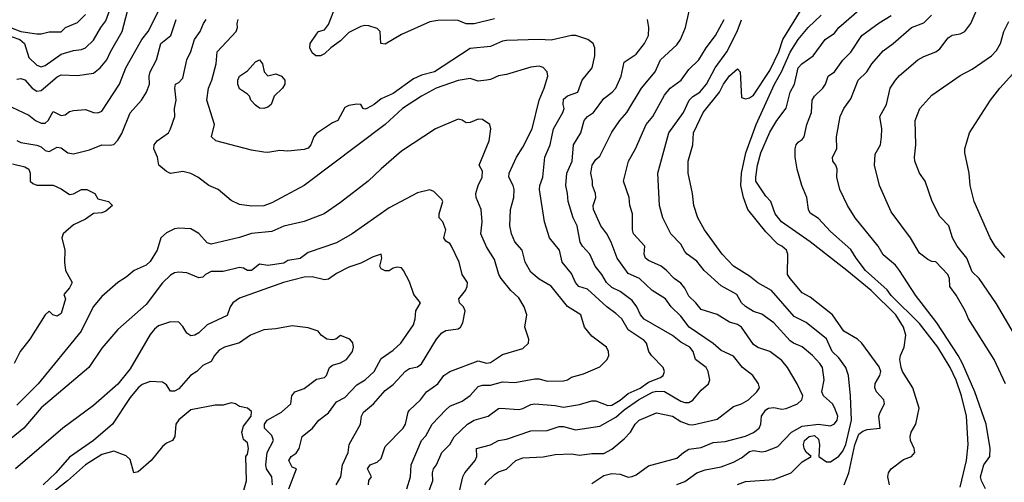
# Model space of a CAD drawing. Header units: metres. Extents: x -46681 to -43747, y -240911 to -237677.
# Tile 869 of 1056: x -44517 to -44396, y -238881 to -238824. Entities that reach past the tile are written whole.
import ezdxf

# ---------------------------------------------------------------- set-up
doc = ezdxf.new("R2010")
doc.units = ezdxf.units.M
doc.layers.add('CONTOUR_INDEX', color=1, linetype='Continuous')
doc.layers.add('CONTOUR_INTER', color=3, linetype='Continuous')

msp = doc.modelspace()

# ---------------------------------------------------------------- linework, layer by layer
at = {"layer": 'CONTOUR_INDEX'}
for points, elevation in [([(-44519.6, -238833.69), (-44516.1, -238835.37), (-44515.3, -238836.02), (-44514.6, -238836.36), (-44514.1, -238836.34), (-44513.72, -238836.02), (-44513.1, -238834.89), (-44512.1, -238835.38), (-44511.6, -238835.3), (-44511.1, -238834.91), (-44510.6, -238834.76), (-44509.1, -238834.65), (-44508.1, -238835.01), (-44507.6, -238835.05), (-44507.1, -238834.85), (-44504.91, -238831.52), (-44504.12, -238829.52), (-44502.13, -238826.02), (-44501.35, -238825.02), (-44499.61, -238821.52)], 115), ([(-44459.81, -238881.02), (-44459.6, -238880.68), (-44458.6, -238879.73), (-44458.1, -238879.42), (-44457.1, -238879.08), (-44455.96, -238878.02), (-44455.1, -238877.68), (-44452.6, -238877.55), (-44451.1, -238877.27), (-44449.1, -238877.18), (-44448.1, -238877.34), (-44446.6, -238877.15), (-44445.1, -238877.14), (-44444.1, -238876.59), (-44442.6, -238875.33), (-44441.81, -238874.52), (-44441.22, -238873.52), (-44440.75, -238873.02), (-44438.6, -238872.13), (-44436.62, -238872.52), (-44435.6, -238873.17), (-44434.6, -238873.57), (-44434.1, -238873.61), (-44431.1, -238872.89), (-44429.1, -238871.32), (-44428.1, -238870.99), (-44427.25, -238870.52), (-44426.19, -238869.52), (-44425.89, -238869.02), (-44426, -238868.52), (-44426.71, -238867.52), (-44427.98, -238866.52), (-44429.1, -238865.13), (-44430.6, -238864.41), (-44431.6, -238863.55), (-44434.58, -238861.52), (-44435.6, -238860.16), (-44436.8, -238859.02), (-44437.49, -238858.02), (-44439.15, -238857.02), (-44440.71, -238855.52), (-44442.1, -238854.92), (-44443.46, -238853.02), (-44444.2, -238851.02), (-44444.72, -238850.02), (-44445.45, -238849.02), (-44446.38, -238847.02), (-44446.41, -238846.52), (-44446.07, -238845.52), (-44446.12, -238845.02), (-44446.5, -238844.02), (-44446.49, -238843.52), (-44446.7, -238842.52), (-44446.55, -238841.52), (-44446.1, -238840.81), (-44445.6, -238840.41), (-44444.1, -238837.46), (-44443.11, -238836.02), (-44442.24, -238835.02), (-44440.43, -238832.02), (-44438.77, -238830.02), (-44438.1, -238828.52), (-44436.1, -238826.67), (-44435.64, -238826.02), (-44435.01, -238824.52), (-44434.55, -238822.52)], 120), ([(-44409.81, -238881.02), (-44410.03, -238880.02), (-44409.94, -238879.52), (-44409.61, -238879.02), (-44408.1, -238877.88), (-44407.1, -238877.49), (-44406.68, -238877.02), (-44406.77, -238876.52), (-44407.24, -238875.52), (-44407.27, -238875.02), (-44407.14, -238874.52), (-44406.59, -238873.52), (-44406.16, -238871.52), (-44406.93, -238869.02), (-44408.22, -238867.02), (-44408.37, -238866.52), (-44408.55, -238865.52), (-44408.48, -238865.02), (-44408.02, -238864.02), (-44407.82, -238862.52), (-44408.1, -238861.52), (-44409.06, -238860.02), (-44412.1, -238857.01), (-44415.1, -238854.53), (-44419.6, -238851), (-44423.14, -238848.52), (-44423.94, -238847.52), (-44424.49, -238846.02), (-44425.1, -238845.37), (-44426.31, -238843.52), (-44426.35, -238843.02), (-44426.12, -238841.52), (-44425.72, -238840.02), (-44424.6, -238837.46), (-44423.73, -238836.02), (-44422.6, -238834.5), (-44422.07, -238832.52), (-44421.57, -238831.52), (-44421.11, -238829.52), (-44420.63, -238829.02), (-44419.24, -238828.02), (-44417.76, -238826.02), (-44416.6, -238825.24), (-44416.08, -238824.52), (-44413.6, -238822.38)], 125), ([(-44395.6, -238852.95), (-44396.77, -238851.52), (-44397.39, -238850.52), (-44399.36, -238846.02), (-44399.87, -238844.02), (-44400, -238842.52), (-44400.52, -238840.02), (-44400.51, -238839.52), (-44399.95, -238837.52), (-44397.34, -238833.52), (-44396.22, -238832.02), (-44392.57, -238828.02)], 130), ([(-44478.14, -238881.02), (-44477.59, -238880.02), (-44477.35, -238878.52), (-44476.69, -238877.02), (-44476.55, -238876.02), (-44475.13, -238873.52), (-44475.04, -238872.52), (-44474.77, -238872.02), (-44473.55, -238871.02), (-44472.1, -238869.35), (-44471.1, -238868.6), (-44469.6, -238866.98), (-44469.1, -238866.65), (-44468.1, -238866.43), (-44467.6, -238866.08), (-44465.76, -238863.02), (-44465.1, -238862.23), (-44464.6, -238861.96), (-44463.1, -238861.73), (-44462.79, -238861.52), (-44462.51, -238861.02), (-44462.21, -238859.52), (-44462.44, -238859.02), (-44462.93, -238858.52), (-44462.99, -238858.02), (-44462.17, -238857.02), (-44461.97, -238856.52), (-44461.95, -238856.02), (-44462.6, -238855.01), (-44462.97, -238853.52), (-44463.9, -238851.52), (-44464.1, -238851.21), (-44464.6, -238850.92), (-44464.86, -238850.52), (-44464.6, -238849.5), (-44464.99, -238848.52), (-44465.42, -238848.02), (-44465.42, -238847.52), (-44464.96, -238846.02), (-44465.1, -238845.76), (-44466.1, -238844.8), (-44466.6, -238844.59), (-44468.1, -238844.95), (-44471.6, -238846.78), (-44476.17, -238850.02), (-44478.1, -238851.14), (-44481.6, -238852.3), (-44482.6, -238853.04), (-44484.1, -238853.29), (-44484.6, -238853.63), (-44486.6, -238853.92), (-44487.6, -238853.74), (-44488.6, -238854.52), (-44489.1, -238854.52), (-44489.6, -238854.25), (-44490.1, -238854.17), (-44492.1, -238854.68), (-44493.6, -238854.67), (-44494.27, -238855.02), (-44494.6, -238855.34), (-44495.1, -238855.44), (-44496.6, -238854.83), (-44497.6, -238854.73), (-44498.1, -238854.82), (-44498.6, -238855.1), (-44499.6, -238856.04), (-44501.6, -238858.75), (-44505.1, -238861.81), (-44507.1, -238864.14), (-44508.71, -238866.52), (-44514.6, -238871.49), (-44516.74, -238874.02), (-44520.1, -238876.74)], 115)]:
    msp.add_lwpolyline(points, dxfattribs=dict(at, elevation=elevation))
at = {"layer": 'CONTOUR_INTER'}
for points, elevation in [([(-44428.6, -238880.96), (-44427.6, -238880.61), (-44424.1, -238880.36), (-44421.98, -238879.52), (-44420.6, -238878.18), (-44419.51, -238877.52), (-44420.1, -238876.99), (-44420.35, -238876.52), (-44420.43, -238876.02), (-44420.3, -238875.52), (-44419.76, -238875.02), (-44419.1, -238874.91), (-44418.6, -238875.38), (-44418.47, -238876.02), (-44418.56, -238877.52), (-44417.6, -238878.17), (-44417.1, -238878.15), (-44416.1, -238877.46), (-44415.6, -238876.86), (-44415.22, -238876.02), (-44414.51, -238873.02), (-44414.62, -238870.02), (-44414.88, -238867.52), (-44415.22, -238866.52), (-44416.1, -238865.33), (-44416.91, -238864.52), (-44417.6, -238862.97), (-44420.1, -238860.95), (-44421.6, -238860.21), (-44424.38, -238857.02), (-44426.1, -238856.04), (-44427.1, -238855.22), (-44429.1, -238854), (-44430.5, -238852.52), (-44432.68, -238849.52), (-44433.48, -238848.02), (-44433.98, -238846.52), (-44434.16, -238845.02), (-44434.7, -238842.52), (-44434.69, -238841.02), (-44434.1, -238839.02), (-44434.02, -238837.52), (-44432.82, -238835.02), (-44430.82, -238832.52), (-44430.31, -238831.52), (-44429.6, -238830.49), (-44428.6, -238829.61), (-44428.28, -238830.02), (-44428.1, -238833.18), (-44427.6, -238833.34), (-44427.1, -238833.23), (-44426.6, -238832.87), (-44424.6, -238829.84), (-44423.47, -238827.52), (-44423.01, -238826.02), (-44419.01, -238819.52)], 123), ([(-44519.1, -238825.36), (-44517.21, -238826.02), (-44516.62, -238826.52), (-44516.1, -238828.24), (-44515.1, -238829.17), (-44514.6, -238829.37), (-44514.1, -238829.2), (-44512.1, -238827.82), (-44510.6, -238827.35), (-44509.6, -238827.25), (-44509.1, -238827.03), (-44508.1, -238826.11), (-44507.23, -238824.52), (-44506.6, -238823.7), (-44505.97, -238822.02)], 113), ([(-44458.6, -238823.47), (-44461.1, -238824.09), (-44462.1, -238824.09), (-44463.1, -238823.67), (-44463.6, -238823.6), (-44465.6, -238823.65), (-44466.6, -238823.83), (-44470.1, -238825.37), (-44472.1, -238826.57), (-44472.65, -238826.52), (-44472.71, -238825.02), (-44473.1, -238824.65), (-44474.1, -238824.3), (-44474.6, -238824.28), (-44475.1, -238824.39), (-44476.6, -238825.15), (-44477.6, -238826.19), (-44478.79, -238827.02), (-44479.6, -238827.78), (-44480.1, -238828.03), (-44480.67, -238828.02), (-44481.1, -238827.65), (-44481.41, -238827.02), (-44481.38, -238826.52), (-44480.6, -238825.33), (-44480.32, -238825.02), (-44479.6, -238824.82), (-44479.1, -238824.15), (-44478.06, -238821.52)], 119), ([(-44518.37, -238824.52), (-44517.1, -238825.02), (-44515.1, -238825.32), (-44514.6, -238825.31), (-44513.6, -238825.04), (-44512.1, -238825.05), (-44511.56, -238824.52), (-44510.1, -238823.89), (-44509.1, -238822.91)], 112), ([(-44517.6, -238830.92), (-44517.1, -238830.82), (-44516.6, -238831), (-44515.7, -238832.02), (-44515.1, -238832.37), (-44514.6, -238832.3), (-44512.6, -238830.61), (-44512.1, -238830.39), (-44510.1, -238830.44), (-44508.1, -238830.16), (-44507.29, -238829.52), (-44506.46, -238828.52), (-44506.02, -238827.52), (-44504.58, -238825.02), (-44503.92, -238822.52)], 114), ([(-44415.44, -238881.02), (-44414.86, -238879.52), (-44414.1, -238876.05), (-44413.6, -238874.76), (-44413.1, -238874.37), (-44412.6, -238874.19), (-44410.98, -238874.02), (-44411.13, -238872.52), (-44410.99, -238872.02), (-44410.44, -238871.02), (-44410.52, -238870.52), (-44411.43, -238869.52), (-44411.63, -238869.02), (-44411.6, -238868.49), (-44411, -238867.52), (-44410.91, -238867.02), (-44411.1, -238866.43), (-44413.24, -238863.52), (-44413.78, -238863.02), (-44415.47, -238862.02), (-44416.86, -238860.02), (-44419.6, -238857.83), (-44420.6, -238857.29), (-44422.09, -238855.52), (-44422.42, -238855.02), (-44422.39, -238852.52), (-44422.53, -238852.02), (-44423.11, -238851.52), (-44423.6, -238851.3), (-44425.1, -238849.77), (-44427.3, -238847.02), (-44427.87, -238845.52), (-44428.2, -238844.02), (-44428.11, -238842.52), (-44427.56, -238840.02), (-44426.27, -238836.52), (-44424.04, -238831.52), (-44423.16, -238830.02), (-44422.1, -238827.57), (-44421.11, -238826.02), (-44419.86, -238824.52), (-44418.25, -238823.02)], 124), ([(-44401.1, -238881.31), (-44400.3, -238878.02), (-44400.13, -238876.02), (-44400.32, -238872.52), (-44400.93, -238870.02), (-44401.6, -238868.08), (-44402.32, -238866.52), (-44403.86, -238864.02), (-44406.1, -238861.1), (-44409.6, -238857.61), (-44410.1, -238856.91), (-44412.77, -238854.52), (-44413.93, -238853.02), (-44414.6, -238851.93), (-44417.1, -238849.72), (-44418.6, -238848.12), (-44419.6, -238847.47), (-44419.81, -238847.02), (-44420.02, -238845.52), (-44420.67, -238844.02), (-44421.23, -238842.02), (-44421.49, -238840.52), (-44421.49, -238839.52), (-44421.35, -238839.02), (-44421.1, -238838.68), (-44420.6, -238838.35), (-44420.36, -238838.02), (-44420.04, -238836.52), (-44419.47, -238835.02), (-44419.39, -238833.52), (-44419.1, -238833.02), (-44418.04, -238832.02), (-44417.73, -238831.52), (-44417.4, -238830.52), (-44416.6, -238829.99), (-44415.6, -238828.58), (-44414.6, -238827.59), (-44413.26, -238825.52), (-44411.1, -238823.96), (-44409.6, -238823.05)], 126), ([(-44397.98, -238881.52), (-44398.48, -238880.52), (-44398.57, -238880.02), (-44398.17, -238878.52), (-44397.44, -238877.52), (-44397.4, -238876.52), (-44397.87, -238873.52), (-44399.29, -238869.52), (-44400.79, -238866.02), (-44401.33, -238865.02), (-44403.98, -238861.02), (-44406.6, -238857.57), (-44408.59, -238854.52), (-44409.1, -238853.89), (-44410.6, -238852.61), (-44411.24, -238851.52), (-44414.06, -238848.02), (-44415.03, -238846.52), (-44415.96, -238844.52), (-44416.33, -238843.02), (-44416.29, -238842.02), (-44416.44, -238841.52), (-44416.82, -238841.02), (-44416.85, -238840.52), (-44416.31, -238839.52), (-44416.35, -238838.02), (-44415.93, -238835.52), (-44415.45, -238834.52), (-44414.6, -238833.35), (-44413.7, -238831.02), (-44412.61, -238830.02), (-44412, -238829.02), (-44410.6, -238827.39), (-44409.36, -238826.52), (-44407.1, -238824.52), (-44405.6, -238823.93), (-44404.64, -238823.02)], 127), ([(-44395.51, -238868.52), (-44396.89, -238865.52), (-44400.05, -238860.52), (-44400.48, -238859.52), (-44401.6, -238857.58), (-44402.36, -238856.52), (-44402.42, -238855.52), (-44402.62, -238855.02), (-44404.1, -238853.48), (-44404.6, -238853.44), (-44405.1, -238853.17), (-44406.1, -238852.41), (-44407.23, -238850.52), (-44409.6, -238847.28), (-44411.06, -238844.02), (-44411.69, -238841.52), (-44411.6, -238840.16), (-44410.95, -238839.02), (-44410.8, -238838.02), (-44410.79, -238837.02), (-44411.01, -238835.52), (-44410.2, -238834.02), (-44409.75, -238832.02), (-44409.1, -238831.03), (-44408.6, -238830.46), (-44406.34, -238828.52), (-44405.6, -238828.09), (-44404.1, -238827.54), (-44403.6, -238827.16), (-44402.6, -238825.79), (-44402.1, -238825.48), (-44401.1, -238825.29), (-44400.51, -238825.02), (-44399.78, -238824.02), (-44399.11, -238822.52)], 128), ([(-44517.6, -238838.47), (-44517.1, -238838.71), (-44515.1, -238839.04), (-44514.6, -238839.27), (-44514.1, -238839.7), (-44513.6, -238839.83), (-44512.6, -238839.29), (-44512.1, -238839.38), (-44511.28, -238840.02), (-44510.6, -238840.14), (-44508.6, -238839.64), (-44507.1, -238839.01), (-44506.1, -238839.07), (-44505.6, -238838.97), (-44505.1, -238838.45), (-44504.6, -238837.6), (-44503.6, -238835.05), (-44502.17, -238833.52), (-44501.57, -238832.52), (-44501.19, -238831.52), (-44501.26, -238830.52), (-44501.13, -238830.02), (-44500.32, -238828.52), (-44499.79, -238826.52), (-44498.56, -238825.52), (-44497.89, -238823.52)], 116), ([(-44469.42, -238881.52), (-44468.97, -238880.02), (-44468.88, -238878.52), (-44467.61, -238875.52), (-44467.1, -238874.94), (-44466.31, -238873.52), (-44464.6, -238871.73), (-44464.1, -238871.29), (-44462.6, -238870.69), (-44461.6, -238869.98), (-44460.6, -238868.88), (-44460.1, -238868.68), (-44459.1, -238868.71), (-44457.6, -238868.27), (-44456.1, -238868.37), (-44453.6, -238867.93), (-44453.1, -238867.91), (-44452.1, -238868.22), (-44450.1, -238868.18), (-44449.6, -238868.05), (-44449.1, -238867.71), (-44447.6, -238867.3), (-44445.6, -238866.44), (-44444.67, -238865.52), (-44444.48, -238865.02), (-44444.54, -238864.52), (-44444.77, -238864.02), (-44446.6, -238862.65), (-44447.47, -238861.52), (-44447.92, -238860.02), (-44449.6, -238858.97), (-44451.6, -238856.48), (-44453.1, -238855.62), (-44454.1, -238854.76), (-44454.81, -238853.52), (-44455.17, -238852.02), (-44456.1, -238851.01), (-44456.5, -238850.02), (-44456.69, -238849.02), (-44456.64, -238847.02), (-44456.22, -238845.52), (-44456.17, -238844.52), (-44456.29, -238844.02), (-44456.85, -238843.02), (-44456.79, -238842.52), (-44455.88, -238840.52), (-44455.1, -238839.32), (-44453.95, -238837.02), (-44453.1, -238833.5), (-44452.47, -238832.02), (-44452.02, -238830.52), (-44452.11, -238830.02), (-44452.6, -238829.47), (-44453.1, -238829.29), (-44454.1, -238829.42), (-44457.1, -238830.35), (-44458.1, -238830.48), (-44459.1, -238830.94), (-44459.6, -238831.04), (-44460.6, -238831.15), (-44461.6, -238830.84), (-44463.1, -238831.08), (-44465.8, -238832.02), (-44467.6, -238833), (-44469.96, -238834.52), (-44472.1, -238836.49), (-44482.1, -238844.02), (-44486.1, -238846.17), (-44487.1, -238846.53), (-44488.6, -238846.6), (-44490.1, -238846.4), (-44491.1, -238845.88), (-44492.73, -238844.52), (-44493.88, -238844.02), (-44495.24, -238843.02), (-44496.1, -238842.56), (-44497.1, -238842.3), (-44498.6, -238842.56), (-44499.1, -238842.32), (-44500.06, -238841.52), (-44500.23, -238840.52), (-44500.66, -238839.52), (-44500.61, -238839.02), (-44500.25, -238838.52), (-44498.85, -238837.52), (-44498.6, -238837.06), (-44498.07, -238835.52), (-44498.11, -238834.52), (-44497.9, -238833.52), (-44498.09, -238832.02), (-44497.99, -238831.52), (-44497.6, -238831.31), (-44497.1, -238830.77), (-44496.61, -238828.52), (-44496.1, -238827.48), (-44495.64, -238826.02), (-44494.95, -238825.02), (-44494.54, -238824.02), (-44494.21, -238823.52)], 117), ([(-44466.8, -238882.02), (-44466.23, -238880.52), (-44466.25, -238879.52), (-44466.13, -238879.02), (-44465.78, -238878.52), (-44465.12, -238877.02), (-44464.13, -238876.02), (-44463.6, -238875.07), (-44461.95, -238873.52), (-44461.1, -238873.02), (-44459.39, -238872.52), (-44458.1, -238871.56), (-44457.87, -238871.52), (-44455.6, -238871.7), (-44455.1, -238871.59), (-44454.1, -238871.09), (-44453.6, -238871.01), (-44451.1, -238871.19), (-44450.1, -238871.4), (-44448.1, -238871.08), (-44446.6, -238870.65), (-44446.1, -238870.64), (-44444.6, -238871.19), (-44444.1, -238871.15), (-44443.1, -238870.57), (-44442.1, -238869.73), (-44440.6, -238869.08), (-44439.6, -238868.34), (-44438.1, -238867.74), (-44437.77, -238867.52), (-44437.6, -238867.03), (-44437.78, -238866.52), (-44439.23, -238865.02), (-44439.53, -238864.52), (-44439.83, -238863.52), (-44440.1, -238863.18), (-44442.1, -238861.87), (-44442.89, -238860.52), (-44443.6, -238859.83), (-44444.73, -238859.02), (-44447.1, -238856.84), (-44448.19, -238856.52), (-44448.6, -238856), (-44449.1, -238854.91), (-44450.24, -238853.52), (-44450.59, -238852.02), (-44451.8, -238850.52), (-44452.44, -238848.52), (-44453.03, -238844.52), (-44452.99, -238844.02), (-44452.64, -238843.02), (-44452.4, -238840.52), (-44451.73, -238839.02), (-44451.31, -238837.02), (-44450.15, -238835.02), (-44449.99, -238834.52), (-44450.13, -238834.02), (-44450.1, -238833.39), (-44449.6, -238832.95), (-44448.29, -238832.52), (-44447.78, -238831.02), (-44446.53, -238829.52), (-44446.21, -238828.02), (-44446.21, -238827.02), (-44446.4, -238826.52), (-44447.09, -238826.02), (-44448.56, -238825.52), (-44449.1, -238825.51), (-44451.6, -238826.08), (-44453.1, -238826), (-44457.1, -238826.15), (-44457.6, -238826.22), (-44459.1, -238826.86), (-44461.6, -238827.11), (-44466, -238830.02), (-44467.6, -238830.43), (-44468.6, -238830.86), (-44471.1, -238832.69), (-44472.6, -238833.34), (-44473.44, -238834.02), (-44474.36, -238834.52), (-44474.6, -238834.63), (-44474.83, -238834.52), (-44475.1, -238834.04), (-44475.6, -238834), (-44476.6, -238834.14), (-44477.1, -238834.39), (-44477.93, -238836.02), (-44478.6, -238836.3), (-44480.6, -238837.61), (-44480.93, -238838.02), (-44481.26, -238839.02), (-44481.6, -238839.44), (-44482.1, -238839.59), (-44484.1, -238839.81), (-44485.1, -238839.73), (-44486.6, -238839.96), (-44487.1, -238839.92), (-44488.6, -238839.67), (-44493.01, -238838.52), (-44493.55, -238838.02), (-44493.16, -238836.52), (-44494.12, -238833.52), (-44493.91, -238832.02), (-44493.5, -238831.02), (-44492.98, -238829.02), (-44492.83, -238827.52), (-44490.5, -238825.02), (-44490.33, -238824.52), (-44490.38, -238824.02), (-44490.25, -238823.52)], 118), ([(-44463.09, -238882.52), (-44462.52, -238880.02), (-44462.26, -238879.52), (-44460.98, -238878.02), (-44460.8, -238877.52), (-44460.81, -238876.52), (-44459.1, -238876.08), (-44458.1, -238875.53), (-44457.1, -238875.38), (-44454.1, -238874.35), (-44452.1, -238874.28), (-44450.6, -238873.81), (-44450.1, -238873.8), (-44448.6, -238874.21), (-44445.6, -238873.78), (-44443.6, -238872.67), (-44442.6, -238871.75), (-44440.83, -238870.52), (-44439.1, -238869.56), (-44438.6, -238869.43), (-44437.6, -238869.48), (-44435.6, -238870.67), (-44435.1, -238870.84), (-44434.6, -238870.82), (-44434.1, -238870.54), (-44433.1, -238869.33), (-44432.19, -238868.52), (-44432, -238868.02), (-44432.2, -238867.02), (-44432.48, -238866.52), (-44433.79, -238865.52), (-44434.08, -238864.52), (-44434.5, -238864.02), (-44435.6, -238863.38), (-44436.6, -238862.55), (-44440.1, -238860.54), (-44440.56, -238860.02), (-44441.01, -238859.02), (-44441.6, -238858.23), (-44443.1, -238857.12), (-44444.1, -238856.63), (-44444.76, -238856.02), (-44445.34, -238855.02), (-44446.16, -238854.02), (-44446.84, -238852.52), (-44447.74, -238851.52), (-44448.04, -238851.02), (-44448.41, -238849.02), (-44448.87, -238848.02), (-44449.5, -238846.02), (-44449.57, -238845.02), (-44449.81, -238844.02), (-44449.66, -238842.52), (-44449, -238841.02), (-44448.85, -238839.02), (-44447.94, -238837.52), (-44447.52, -238836.02), (-44447.11, -238835.52), (-44446.37, -238835.02), (-44445.1, -238833.28), (-44444.06, -238832.52), (-44443.61, -238832.02), (-44442.96, -238830.52), (-44442.6, -238828.82), (-44441.1, -238827.8), (-44440.09, -238826.52), (-44439.57, -238825.52), (-44439.54, -238824.52), (-44439.7, -238823.52)], 119), ([(-44446.6, -238880.83), (-44445.1, -238879.87), (-44444.1, -238879.62), (-44443.1, -238879.68), (-44442.1, -238880.05), (-44441.6, -238879.98), (-44441.1, -238879.78), (-44439.6, -238878.68), (-44436.1, -238877.73), (-44435.28, -238877.02), (-44434.6, -238876.62), (-44433.1, -238876.38), (-44431.6, -238875.76), (-44430.1, -238875.65), (-44427.6, -238874.98), (-44426.6, -238874.55), (-44425.92, -238874.02), (-44425.7, -238873.52), (-44425.65, -238872.52), (-44425.1, -238871.75), (-44424.75, -238871.52), (-44424.1, -238871.44), (-44423.1, -238871.65), (-44422.6, -238871.58), (-44421.18, -238871.02), (-44420.63, -238870.52), (-44420.53, -238870.02), (-44421.22, -238868.52), (-44422.4, -238866.52), (-44423.1, -238865.65), (-44424.6, -238864.52), (-44426.1, -238864.06), (-44426.6, -238863.66), (-44428.1, -238861.53), (-44428.6, -238861.21), (-44429.6, -238860.9), (-44431.1, -238859.99), (-44433.1, -238859.35), (-44433.73, -238858.52), (-44434.6, -238857.69), (-44435.1, -238856.7), (-44435.6, -238856.11), (-44436.42, -238855.52), (-44437.37, -238854.52), (-44438.04, -238854.02), (-44439.6, -238853.31), (-44439.95, -238853.02), (-44440.1, -238852.52), (-44440.02, -238851.52), (-44441.43, -238850.02), (-44441.58, -238849.52), (-44441.56, -238847.52), (-44441.9, -238846.52), (-44441.98, -238845.52), (-44442.68, -238843.52), (-44442.06, -238841.02), (-44441.2, -238839.52), (-44439.86, -238836.52), (-44439.05, -238835.52), (-44437.6, -238832.88), (-44436.89, -238832.02), (-44435.56, -238831.02), (-44434.6, -238829.71), (-44433.37, -238828.52), (-44432.47, -238827.02), (-44431.31, -238825.52), (-44430.24, -238823.52)], 121), ([(-44436.1, -238880.96), (-44435.1, -238880.61), (-44433.6, -238879.52), (-44432.6, -238879.17), (-44430.6, -238878.8), (-44429.1, -238878.2), (-44428.1, -238877.68), (-44427.1, -238876.9), (-44426.6, -238876.78), (-44425.6, -238876.92), (-44425.1, -238876.86), (-44423.6, -238876.27), (-44421.92, -238874.52), (-44420.6, -238873.75), (-44418.6, -238873.52), (-44417.1, -238873.72), (-44416.6, -238873.46), (-44416.27, -238873.02), (-44416.19, -238872.52), (-44416.6, -238871.45), (-44416.85, -238871.02), (-44417.99, -238870.02), (-44418.18, -238869.52), (-44417.9, -238868.02), (-44418.11, -238866.52), (-44418.41, -238866.02), (-44419.35, -238865.02), (-44420.6, -238863.98), (-44421.69, -238863.52), (-44422.1, -238863.22), (-44424.1, -238860.99), (-44425.6, -238859.93), (-44426.6, -238859.62), (-44427.6, -238858.97), (-44428.11, -238858.52), (-44428.66, -238857.52), (-44430.6, -238856.43), (-44432.73, -238854.52), (-44433.6, -238853.4), (-44434.8, -238852.52), (-44435.1, -238852.21), (-44435.6, -238851.29), (-44436.82, -238850.02), (-44437.83, -238848.02), (-44438.21, -238846.52), (-44438.42, -238842.52), (-44437.07, -238837.52), (-44435.25, -238835.02), (-44434.56, -238833.52), (-44434.1, -238833.06), (-44433.26, -238832.52), (-44432.43, -238831.52), (-44431.34, -238829.52), (-44429.93, -238827.52), (-44428.65, -238825.02), (-44428.1, -238823.56)], 122), ([(-44392.57, -238865.52), (-44396.6, -238858.64), (-44398.75, -238855.52), (-44399.6, -238854.72), (-44400.27, -238853.02), (-44401.48, -238851.52), (-44402.05, -238850.52), (-44402.51, -238849.02), (-44403.6, -238847.87), (-44404.54, -238846.02), (-44405.4, -238843.52), (-44406.12, -238842.52), (-44406.68, -238841.02), (-44406.73, -238840.52), (-44406.56, -238839.02), (-44406.65, -238836.02), (-44406.07, -238834.52), (-44404.6, -238832.89), (-44401.1, -238830.45), (-44399.6, -238829.68), (-44397.24, -238828.02), (-44396.6, -238827.35), (-44396.1, -238826.52), (-44395.69, -238825.02), (-44395.1, -238823.79)], 129), ([(-44487.6, -238828.52), (-44487.26, -238829.02), (-44487.05, -238830.02), (-44486.6, -238830.48), (-44485.6, -238830.26), (-44484.89, -238830.52), (-44484.49, -238831.02), (-44484.48, -238831.52), (-44484.76, -238832.02), (-44485.81, -238833.02), (-44486.16, -238834.02), (-44486.6, -238834.37), (-44487.1, -238834.54), (-44487.6, -238834.5), (-44488.1, -238834.13), (-44488.67, -238833.52), (-44488.84, -238833.02), (-44489.1, -238832.75), (-44490.1, -238832.08), (-44490.3, -238831.52), (-44490.28, -238831.02), (-44490.09, -238830.52), (-44489.1, -238829.88), (-44488.1, -238828.78), (-44487.6, -238828.52)], 119), ([(-44474.15, -238881.02), (-44474.1, -238880.49), (-44473.78, -238880.02), (-44474.27, -238879.02), (-44473.95, -238878.52), (-44473.1, -238878.21), (-44472.6, -238877.74), (-44472.1, -238876.28), (-44469.87, -238874.02), (-44469.59, -238873.52), (-44469.25, -238872.02), (-44469.1, -238871.79), (-44467.74, -238870.52), (-44467.01, -238869.52), (-44465.6, -238868.52), (-44464.87, -238867.52), (-44464.1, -238867.02), (-44460.6, -238865.7), (-44459.6, -238865.99), (-44459.1, -238865.9), (-44457.6, -238864.93), (-44455.1, -238864.18), (-44454.4, -238863.52), (-44454.35, -238863.02), (-44454.85, -238861.52), (-44454.62, -238860.02), (-44454.93, -238859.02), (-44455.6, -238857.91), (-44456.6, -238857.02), (-44457.78, -238855.52), (-44458.07, -238855.02), (-44458.6, -238853.18), (-44459.6, -238851.63), (-44460.29, -238850.02), (-44460.11, -238848.52), (-44460.25, -238847.02), (-44460.86, -238845.52), (-44460.9, -238845.02), (-44460.6, -238844.02), (-44460.11, -238843.02), (-44460.1, -238842.28), (-44460.51, -238841.52), (-44459.27, -238838.52), (-44459.06, -238837.02), (-44459.17, -238836.52), (-44460.1, -238835.9), (-44460.6, -238835.85), (-44461.6, -238836.26), (-44462.1, -238836.3), (-44462.6, -238835.95), (-44463.1, -238835.86), (-44465.9, -238837.02), (-44470.1, -238839.79), (-44472.6, -238841.96), (-44474.18, -238843.52), (-44477.6, -238846.12), (-44479.63, -238847.52), (-44482.1, -238848.48), (-44484.6, -238849.05), (-44486.1, -238849.7), (-44488.6, -238849.95), (-44490.1, -238850.48), (-44493.6, -238851.27), (-44494.1, -238851.11), (-44495.1, -238849.98), (-44496.1, -238849.4), (-44497.6, -238849.29), (-44498.1, -238849.4), (-44499.1, -238849.89), (-44499.82, -238850.52), (-44500.26, -238852.02), (-44501.1, -238853.44), (-44501.6, -238853.86), (-44503.1, -238854.52), (-44504.1, -238855.38), (-44505.12, -238856.02), (-44507.1, -238857.73), (-44508.14, -238859.02), (-44509.66, -238862.02), (-44514.96, -238868.52), (-44517.6, -238871.18)], 116), ([(-44518.1, -238841.36), (-44516.6, -238841.75), (-44516.1, -238842.02), (-44515.92, -238842.52), (-44515.95, -238843.52), (-44515.6, -238843.8), (-44515.1, -238844), (-44513.1, -238844), (-44512.1, -238844.46), (-44511.1, -238845.16), (-44510.6, -238845.07), (-44509.6, -238844.53), (-44508.94, -238844.52), (-44507.94, -238845.02), (-44507.6, -238845.7), (-44506.26, -238846.02), (-44505.79, -238846.52), (-44506.6, -238847.21), (-44507.1, -238847.43), (-44508.1, -238847.5), (-44509.1, -238848.19), (-44510.6, -238848.9), (-44511.88, -238850.02), (-44512.04, -238850.52), (-44511.65, -238852.02), (-44511.71, -238853.52), (-44511.56, -238854.52), (-44510.76, -238856.02), (-44511.1, -238856.69), (-44511.8, -238857.52), (-44511.58, -238858.02), (-44512.1, -238859.84), (-44512.6, -238860.19), (-44513.13, -238860.02), (-44513.6, -238859.56), (-44514.1, -238860.03), (-44515.97, -238863.02), (-44517.16, -238864.52), (-44517.93, -238866.02)], 117), ([(-44484, -238881.52), (-44483.07, -238879.02), (-44483.6, -238878.81), (-44483.98, -238878.02), (-44483.7, -238877.52), (-44483.1, -238877.08), (-44482.71, -238876.52), (-44482.34, -238875.02), (-44481.06, -238874.02), (-44480.29, -238873.02), (-44479.1, -238872.12), (-44478.1, -238870.77), (-44477.1, -238870.23), (-44475.6, -238868.64), (-44474.58, -238868.02), (-44473.45, -238867.02), (-44472.6, -238865.4), (-44471.1, -238864.38), (-44470.17, -238863.52), (-44468.6, -238861.24), (-44468.38, -238860.52), (-44468.32, -238859.52), (-44467.73, -238858.52), (-44468.57, -238857.52), (-44469.1, -238855.95), (-44469.83, -238854.52), (-44470.1, -238854.22), (-44470.6, -238854.12), (-44471.1, -238854.24), (-44471.6, -238854.57), (-44472.1, -238854.57), (-44472.6, -238854.35), (-44472.74, -238854.02), (-44472.51, -238853.02), (-44472.6, -238852.52), (-44473.6, -238852.85), (-44475.1, -238853.65), (-44476.6, -238854.14), (-44478.1, -238854.92), (-44479.1, -238855.6), (-44479.6, -238855.7), (-44481.1, -238855.33), (-44482.1, -238855.36), (-44484.67, -238856.02), (-44490.1, -238857.96), (-44490.92, -238858.52), (-44491.24, -238859.02), (-44491.6, -238860.08), (-44494.1, -238861.23), (-44495.1, -238862.24), (-44495.6, -238862.54), (-44496.1, -238862.6), (-44496.6, -238862.28), (-44497.1, -238861.45), (-44497.6, -238860.91), (-44498.6, -238860.87), (-44500.1, -238861.38), (-44500.6, -238861.78), (-44501.1, -238862.44), (-44503.6, -238866.69), (-44505.1, -238868.56), (-44508.1, -238871.23), (-44511.89, -238874.02), (-44517.75, -238879.02)], 114), ([(-44486.03, -238881.02), (-44486.08, -238880.02), (-44486.75, -238879.02), (-44486.83, -238878.52), (-44486.69, -238877.02), (-44485.89, -238875.52), (-44486.1, -238874.91), (-44487, -238874.02), (-44487.01, -238873.52), (-44486.68, -238873.02), (-44484.89, -238872.02), (-44483.77, -238871.02), (-44483.61, -238870.02), (-44483.25, -238869.52), (-44482.1, -238869.09), (-44480.6, -238867.94), (-44479.6, -238867.74), (-44479.34, -238867.52), (-44478.98, -238866.52), (-44478.6, -238866.23), (-44477.6, -238865.95), (-44476.87, -238865.52), (-44476.15, -238864.52), (-44476.01, -238864.02), (-44476.1, -238863.49), (-44476.47, -238863.02), (-44477.6, -238862.56), (-44478.21, -238863.02), (-44478.6, -238863.11), (-44479.3, -238863.02), (-44480.02, -238862.52), (-44480.36, -238862.02), (-44481.6, -238861.61), (-44483.6, -238861.37), (-44485.6, -238861.76), (-44487.1, -238861.87), (-44488.71, -238862.52), (-44490.1, -238863.48), (-44491.94, -238864.02), (-44492.6, -238864.37), (-44493.19, -238865.02), (-44493.6, -238865.76), (-44494.6, -238866.27), (-44495.34, -238867.02), (-44496.16, -238867.52), (-44497.6, -238869.15), (-44498.1, -238869.45), (-44498.6, -238869.44), (-44499.1, -238868.66), (-44499.6, -238868.31), (-44501.1, -238868.26), (-44502.1, -238868.63), (-44502.6, -238869.02), (-44503.6, -238870.21), (-44505.77, -238873.52), (-44508.1, -238875.52), (-44511.1, -238877.6), (-44512.77, -238879.52), (-44514.33, -238881.02)], 113), ([(-44489.81, -238882.52), (-44489.21, -238880.52), (-44489.31, -238877.52), (-44489.1, -238877.24), (-44488.98, -238876.52), (-44489.1, -238875.8), (-44489.6, -238875.41), (-44489.8, -238874.52), (-44489.6, -238873.75), (-44488.66, -238872.52), (-44488.6, -238871.94), (-44489.09, -238871.52), (-44490.1, -238871.32), (-44490.6, -238871.01), (-44491.1, -238870.88), (-44492.1, -238871.18), (-44493.1, -238871.15), (-44496.1, -238871.75), (-44497.6, -238873), (-44497.94, -238873.52), (-44498.06, -238875.02), (-44498.38, -238875.52), (-44499.1, -238875.87), (-44499.6, -238876.29), (-44500.98, -238878.02), (-44502.6, -238879.42), (-44503.15, -238879.52), (-44503.6, -238877.87), (-44504.1, -238877.42), (-44505.6, -238876.83), (-44507.1, -238877.27), (-44509.1, -238878.55), (-44511.33, -238880.52), (-44515.82, -238884.02)], 112)]:
    msp.add_lwpolyline(points, dxfattribs=dict(at, elevation=elevation))

doc.saveas('drawing.dxf')
